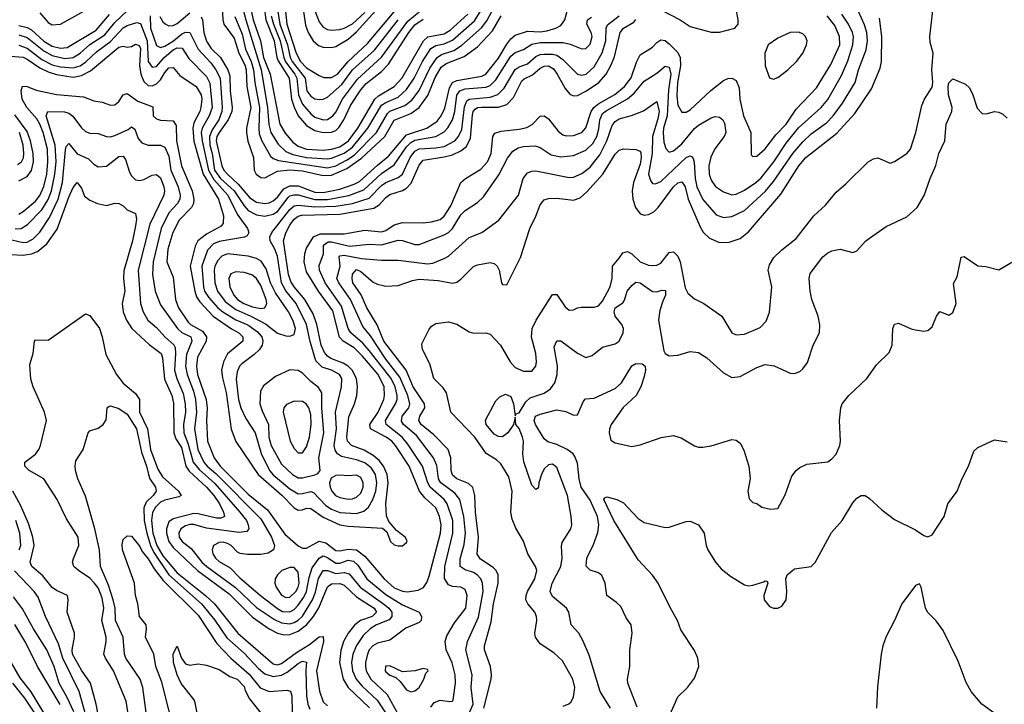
# Model space of a CAD drawing. Header units: inches. Extents: x 884549 to 1028252, y 526810 to 653624.
# Tile 917 of 1056: x 994494 to 999217, y 624789 to 628071. Entities that reach past the tile are written whole.
import ezdxf

# ---------------------------------------------------------------- set-up
doc = ezdxf.new("R2010")
doc.units = ezdxf.units.IN
doc.header["$MEASUREMENT"] = 0
doc.layers.add('A9692', color=7, linetype='Continuous')

msp = doc.modelspace()

# ---------------------------------------------------------------- linework, layer by layer
at = {"layer": 'A9692', "color": 5}
for points, elevation in [([(995363.7, 628083.7), (995370.6, 628070), (995376.7, 628010), (995390, 627967), (995412.9, 627932.9), (995457.4, 627890), (995492.1, 627830), (995502.3, 627802.3), (995503.1, 627730), (995513.5, 627650), (995510.9, 627630), (995493.1, 627590), (995450, 627529.5), (995439.8, 627510), (995436.1, 627490), (995463.6, 627370), (995473.6, 627350), (995490.9, 627330), (995542.6, 627282.6), (995597.4, 627217.4), (995630, 627196.7), (995670, 627190.3), (995690, 627193), (995710, 627202.2), (995730, 627220.5), (995760.2, 627259.8), (995790, 627274.6), (995830, 627274), (995910, 627243.4), (995950, 627242), (996030, 627258.4), (996098.5, 627281.5), (996124.4, 627295.6), (996210, 627374), (996263.6, 627416.4), (996350, 627519.2), (996446.1, 627550), (996495.6, 627584.4), (996515.3, 627610), (996533.5, 627646.5), (996556.2, 627743.8), (996570.5, 627769.5), (996590, 627779.7), (996710, 627799.8), (996730, 627810.1), (996790, 627885.8), (996830, 627953.4), (996850, 627979.7), (996870, 627996.8), (996930, 628015.6), (996990, 628012.8), (997022.3, 628017.7), (997065, 628030), (997090, 628043.6), (997108.2, 628070), (997130, 628147.6)], 2480), ([(995564.1, 628124.1), (995577.9, 628070), (995651.7, 627830), (995682.3, 627650), (995688.6, 627568.6), (995698.7, 627530), (995733.6, 627473.6), (995770, 627439), (995803.8, 627423.8), (995870, 627409.7), (995970, 627404.1), (995990, 627407.5), (996050, 627430.6), (996090, 627459.1), (996163.5, 627550), (996230, 627660.2), (996250, 627674.2), (996310, 627700.1), (996350, 627735.3), (996385.7, 627790), (996425.8, 627870), (996466.8, 627933.2), (996490, 627946.8), (996530, 627954.5), (996570, 627972.9), (996675.2, 628064.8), (996730, 628152.3)], 2560), ([(995855.9, 628110), (995865.2, 628045.2), (995877.1, 628010), (995901.4, 627970), (995927.1, 627947.1), (995950, 627938.3), (995990, 627936.7), (996010, 627942.5), (996070, 627977.8), (996110, 628011.9), (996232.4, 628147.6)], 2720), ([(997100.5, 624779.5), (997128.3, 624791.7), (997138.6, 624801.4), (997150, 624824.9), (997156.1, 624870), (997147.9, 624910), (997098, 624998), (997055.8, 625035.9), (996990, 625078.4), (996967.8, 625110), (996965.5, 625130), (996974.8, 625190), (996973.3, 625210), (996964.6, 625230), (996930.7, 625270), (996921.6, 625290), (996922.5, 625310), (996929.9, 625330), (996965.3, 625390), (996975, 625430), (996968.4, 625450), (996931.1, 625510), (996910.5, 625570.5), (996873.3, 625633.3), (996855.8, 625675.8), (996850.4, 625710), (996855.6, 625810), (996839.8, 625879.8), (996802.4, 625942.4), (996781.6, 625961.6), (996731, 625991), (996676.4, 626070), (996561.7, 626190), (996541.9, 626281.9), (996525.6, 626305.6), (996481.1, 626350), (996461, 626421), (996425.6, 626490), (996423.5, 626516.5), (996456.6, 626583.4), (996470, 626601.8), (996490, 626614.6), (996550, 626622.4), (996590, 626611.4), (996650, 626574.4), (996671.6, 626568.4), (996730, 626570.2), (996750, 626562.5), (996799.4, 626510), (996847, 626430), (996870, 626403.8), (996910, 626386), (996950, 626386), (996969.8, 626410), (996973, 626430), (996969.3, 626470), (996948.3, 626548.3), (996952.5, 626590), (996970.5, 626630), (997050, 626753.8), (997070, 626752.9), (997110, 626693.8), (997130, 626678.5), (997150, 626679.6), (997169.8, 626690.2), (997187.2, 626692.8), (997250, 626692.3), (997270, 626699.4), (997290, 626721.4), (997326.3, 626790), (997335.6, 626830), (997336.8, 626890), (997370, 626927.2), (997386.4, 626953.6), (997410, 626958.8), (997430, 626948.9), (997470, 626909.6), (997510, 626893.9), (997530, 626891.9), (997550, 626894), (997570, 626903.9), (997610, 626954.9), (997630, 626958.2), (997650, 626937.7), (997661.4, 626910), (997686, 626786), (997699.4, 626759.4), (997730, 626732.3), (997775.3, 626710), (997861.5, 626650), (997910, 626570.3), (997930, 626560.2), (997970, 626562.6), (998045.1, 626594.9), (998075.2, 626624.8), (998090.6, 626669.4), (998102.2, 626790), (998084.1, 626870), (998090, 626896), (998111.4, 626930), (998150, 626967.3), (998218.5, 627021.5), (998302.9, 627130), (998358.4, 627181.6), (998410, 627244.4), (998456.5, 627283.5), (998563.5, 627390), (998590, 627404), (998610, 627408.8), (998670, 627383.1), (998690, 627390.3), (998750, 627429.1), (998766.6, 627450), (998792.8, 627530), (998821.4, 627658.6), (998833.6, 627690), (998870, 627747.7), (998874.1, 627770), (998868.6, 627830), (998875.7, 627910), (998861.6, 627961.6), (998859.4, 627990), (998880.9, 628170)], 2280), ([(994490, 627998.6), (994530, 627985.5), (994610, 627921.6), (994650, 627898.5), (994710, 627884.9), (994750, 627889), (994784.1, 627910), (994830, 627952), (994901.9, 627998.1), (994950, 628057.6), (995010, 628112.6)], 2460), ([(994490, 628043.1), (994530, 628033.1), (994550, 628021.7), (994610, 627967.3), (994650, 627943.1), (994690, 627933.7), (994722, 627938), (994860.2, 628019.8), (994924.4, 628095.6)], 2480), ([(994590, 628103.3), (994630, 628056.6), (994650, 628046.2), (994690, 628049.8), (994830, 628128.1)], 2520), ([(995166.7, 628086.7), (995180.3, 628060.3), (995191.1, 628051.1), (995210, 628041.9), (995230, 628042.3), (995250, 628051.9), (995310, 628103)], 2480), ([(995465.6, 628130), (995467.6, 628070), (995473.9, 628050), (995522.3, 627982.3), (995544.4, 627910), (995574.2, 627854.2), (995580.8, 627830), (995583.4, 627750), (995602.4, 627650), (995581.7, 627550), (995581.4, 627530), (995588, 627488), (995615.6, 627410), (995619.1, 627350), (995628, 627330), (995650, 627314.6), (995670, 627312.8), (995730, 627344), (995790, 627351.4), (995850, 627346.6), (995950, 627323.9), (995990, 627325.6), (996063.2, 627356.8), (996133.1, 627406.9), (996244.6, 627510), (996290.5, 627589.5), (996370, 627620.7), (996410.5, 627649.5), (996452.1, 627707.9), (996486.4, 627793.6), (996516.2, 627843.8), (996538.8, 627861.2), (996625.6, 627894.4), (996690, 627940.7), (996762.3, 628017.7), (996804.1, 628090)], 2520), ([(995525.4, 628085.4), (995561.2, 628001.2), (995576.4, 627930), (995604.1, 627870), (995615.5, 627830), (995621.9, 627770), (995644.2, 627650), (995640.2, 627550), (995643.1, 627523.1), (995654.7, 627490), (995696.6, 627416.6), (995710, 627404.7), (995735.3, 627395.3), (995970, 627359.9), (996010, 627370.9), (996062.2, 627397.8), (996097.9, 627422.1), (996204.9, 627530), (996258.3, 627621.7), (996270, 627631.6), (996340.8, 627659.2), (996375.5, 627684.5), (996410, 627731.1), (996461.1, 627838.9), (996496.6, 627890), (996516.8, 627903.2), (996577.1, 627922.9), (996613.3, 627946.7), (996708.4, 628031.6), (996734.6, 628065.4), (996758.2, 628110)], 2540), ([(995601.1, 628130), (995614, 628070), (995649.1, 627970), (995664, 627890), (995695.2, 627810), (995741.4, 627570), (995766.6, 627526.6), (995803.9, 627483.9), (995830, 627464.1), (995870, 627449.8), (995950, 627445.8), (995990, 627449.4), (996030, 627460.7), (996070.7, 627489.3), (996115.4, 627550), (996197, 627690), (996214.2, 627705.8), (996289.4, 627750.6), (996327.8, 627792.2), (996431.6, 627970), (996452, 627988), (996530, 628002.4), (996559.5, 628020.5), (996643.3, 628096.7)], 2580), ([(995666.7, 628130), (995674.3, 628070), (995715.2, 627970), (995728, 627890), (995734.2, 627874.2), (995786, 627790), (995798.3, 627690), (995810, 627651.3), (995830.2, 627610.2), (995870, 627562.9), (995910, 627539.5), (995950, 627529.8), (995990, 627530.9), (996010, 627539.8), (996025.3, 627554.7), (996048.9, 627590), (996079.9, 627660.1), (996130, 627734.9), (996155.3, 627764.7), (996230, 627822.4), (996263.2, 627856.8), (996360.7, 628010), (996390, 628045.6), (996430, 628073.5)], 2620), ([(995700.3, 628090), (995710.6, 628050), (995742.8, 627970), (995760.6, 627890), (995769.2, 627869.2), (995813.9, 627810), (995822.5, 627790), (995830.5, 627710.5), (995850, 627665.2), (995890, 627619), (995910, 627604.1), (995950, 627590.9), (995970, 627592), (995996.4, 627610), (996010, 627627.2), (996042.6, 627690), (996114.1, 627785.9), (996230, 627890.4), (996356.2, 628063.8), (996410, 628108)], 2640), ([(995732.1, 628110), (995741.7, 628050), (995777.8, 627950), (995791.5, 627890), (995801.4, 627870), (995862.6, 627790), (995871.1, 627730), (995890, 627703.9), (995910, 627691.3), (995930, 627687.7), (995950, 627689.5), (995970, 627699.2), (996039.5, 627760.5), (996089.9, 627830), (996195.3, 627924.7), (996309.3, 628070.7)], 2660), ([(995768.4, 628110), (995775, 628050), (995820.5, 627910), (995840.9, 627870), (995870, 627840.7), (995930, 627802.8), (995953.5, 627793.5), (995990, 627793.2), (996018.5, 627810), (996069.4, 627870), (996162.9, 627957.1), (996290, 628107.6)], 2680), ([(995911.1, 628110), (995930, 628060.1), (995950, 628035), (995970, 628023.1), (995990, 628019.9), (996030, 628023.9), (996050, 628029.7), (996090, 628051.4), (996150, 628105.8)], 2740), ([(996465.3, 624774.7), (996482.8, 624797.2), (996510, 624808.8), (996557.5, 624802.4), (996570, 624803.8), (996572.8, 624810), (996583.6, 624890), (996582.9, 624930), (996568.2, 624988.2), (996539, 625050), (996534.9, 625090), (996542.6, 625117.4), (996579.8, 625180.2), (996633.5, 625250), (996640.2, 625310), (996630, 625339.3), (996610, 625349.8), (996570, 625353.9), (996550, 625362), (996532.3, 625392.3), (996533.5, 625450), (996571.4, 625610), (996571.1, 625670), (996545, 625750), (996529.6, 625770), (996463.1, 625830), (996451, 625851), (996426.5, 625930), (996356.2, 626036.2), (996328.5, 626070), (996251.3, 626130), (996248, 626150), (996296.9, 626230), (996304.2, 626250), (996304.9, 626270), (996295.5, 626310), (996275.1, 626350), (996170, 626484.5), (996139.5, 626519.5), (996081.8, 626570), (996069.8, 626589.8), (996037.9, 626697.8), (995959.8, 626810), (995932.7, 626870), (995930, 626893), (995951.3, 626948.7), (995951, 626990), (995973.9, 627006.1), (995990, 627006.1), (996075.4, 626984.6), (996170, 626994.3), (996230, 626992), (996310, 627013.5), (996330, 627011.9), (996390, 626993.7), (996410, 626993.8), (996530, 627039.2), (996550, 627051.1), (996569.7, 627070.3), (996610, 627134.6), (996630, 627155.9), (996690, 627194), (996718.7, 627221.3), (996792.6, 627327.4), (996833.3, 627406.7), (996859.4, 627440.6), (996884.3, 627455.7), (996910, 627463.1), (996966.7, 627466.7), (996990, 627457.4), (997042.9, 627422.9), (997090, 627413.9), (997150, 627419.8), (997210, 627444.6), (997243.1, 627476.9), (997261.9, 627510), (997272.2, 627547.8), (997276.4, 627590), (997290, 627620.3), (997306.3, 627633.7), (997409, 627691), (997441.3, 627718.7), (997490, 627776.1), (997550, 627814.4), (997590, 627847.6), (997610, 627842.9), (997616.6, 627810), (997605.7, 627734.3), (997599.4, 627610), (997582.1, 627550), (997580.6, 627530), (997584.4, 627484.4), (997592.5, 627452.5), (997610, 627436.3), (997630, 627442.2), (997670, 627476.3), (997730, 627548.4), (997750, 627565.4), (997810, 627600.9), (997830, 627606), (997850, 627603.9), (997866.5, 627590), (997874.5, 627574.5), (997880.4, 627530), (997873.3, 627510), (997827.7, 627452.3), (997808.7, 627411.3), (997799.5, 627370), (997801, 627330), (997810, 627301.3), (997831.6, 627271.6), (997870, 627245.3), (997910, 627231.2), (997930, 627233.6), (997970, 627252.8), (998024.7, 627290), (998050, 627312.8), (998110.5, 627389.5), (998170, 627479.1), (998230, 627553), (998337.8, 627650), (998370, 627688.9), (998436.2, 627803.8), (998466.6, 627873.4), (998490.3, 627950), (998492.9, 627990), (998488.9, 628010), (998469.9, 628050), (998437.7, 628097.7)], 2360), ([(996651.2, 624750), (996668.7, 624790), (996659.3, 624870), (996663.7, 624930), (996634.1, 625050), (996642.5, 625090), (996693.9, 625206.1), (996716.3, 625330), (996714.1, 625370), (996705.5, 625390), (996687.9, 625410), (996670, 625420.7), (996630, 625433.8), (996607.1, 625450), (996606, 625486), (996625.2, 625554.8), (996631.5, 625610), (996624.2, 625690), (996604.7, 625770), (996581.7, 625801.7), (996514.2, 625850), (996503, 625870), (996494, 625934), (996479.3, 625970), (996396.8, 626076.8), (996334.2, 626130), (996325.8, 626145.8), (996328.7, 626170), (996360.5, 626210), (996365.9, 626230), (996355.7, 626270), (996316.9, 626356.9), (996250, 626443.4), (996175.9, 626555.9), (996139.4, 626599.4), (996081.2, 626730), (996024.5, 626810), (996015.6, 626830), (996031.5, 626888.5), (996026.4, 626933.6), (996030, 626939), (996050, 626942.4), (996133.9, 626926.1), (996230, 626917.7), (996310, 626917.9), (996450, 626900.1), (996476, 626904), (996532.8, 626927.2), (996550, 626937.5), (996650, 627025.9), (996710, 627050.2), (996792.9, 627110), (996887, 627230), (996909.2, 627310), (996930, 627336.1), (996950, 627344.5), (996970, 627345.7), (997130, 627314.7), (997150, 627315.9), (997190, 627333.9), (997230, 627364.2), (997276.3, 627423.7), (997309.9, 627489.9), (997336.5, 627563.5), (997350, 627582.8), (997370, 627596), (997428.6, 627611.4), (997485.6, 627634.4), (997550, 627678.5), (997561.4, 627630), (997555.5, 627595.5), (997528.9, 627510), (997527.5, 627430), (997509.7, 627330), (997519.5, 627299.5), (997530, 627285.6), (997543.7, 627283.7), (997570, 627294.7), (997690, 627410.5), (997710, 627418.2), (997715.7, 627415.7), (997724.6, 627404.6), (997728.4, 627388.4), (997733.6, 627310), (997741.5, 627270), (997770, 627208.9), (997835, 627135), (997870, 627122), (997910, 627127.3), (997970, 627156.6), (998071.9, 627248.1), (998110, 627294.9), (998203, 627430), (998250, 627485.3), (998290, 627523), (998363.1, 627576.9), (998396.4, 627610), (998440.8, 627670), (998501.2, 627770), (998517.9, 627830), (998554.2, 627925.8), (998560.6, 627970), (998557.4, 628010), (998546.6, 628046.6), (998517.5, 628110)], 2340), ([(997570, 628117.9), (997661.5, 628070), (997710, 628037.7), (997810, 628011.4), (997850, 628010.7), (997924.4, 628030), (997939.9, 628050), (997940.8, 628070), (997929.6, 628130)], 2420), ([(994450, 627896.6), (994510, 627890.3), (994530, 627881.6), (994590, 627839.7), (994630, 627821), (994670, 627808.2), (994750, 627795.3), (994790, 627803.7), (994833.9, 627826.1), (994970, 627939.7), (994990, 627943.1), (995010, 627938.9), (995030, 627942.6), (995050, 627953), (995067.5, 627947.5), (995073, 627933), (995068.8, 627851.2), (995075.6, 627810), (995090, 627774.5), (995110, 627755.7), (995130, 627754.1), (995150, 627762.5), (995170, 627781.7), (995190, 627817.1), (995210, 627839.8), (995230, 627841.9), (995262.6, 627802.6), (995340.4, 627750), (995364.3, 627710), (995367.6, 627690), (995363.5, 627650), (995357.8, 627630), (995330, 627576), (995324.2, 627550), (995328.7, 627488.7), (995373.9, 627330), (995446.9, 627210), (995472.3, 627130), (995470, 627094.7), (995459.6, 627080.4), (995390, 627043), (995348.6, 627010), (995335.4, 626984.6), (995310.9, 626890), (995333.2, 626770), (995342.5, 626742.6), (995357.8, 626717.8), (995421.3, 626650), (995510, 626588.7), (995545, 626570), (995564.7, 626550), (995563.9, 626530), (995490, 626469.3), (995471.1, 626430), (995462.3, 626390), (995466.4, 626353.6), (995484.1, 626284.1), (995508.5, 626108.5), (995530, 626049.2), (995638.4, 625890), (995752.1, 625792.1), (995810, 625731.3), (995830, 625719.4), (995850, 625720.5), (995870, 625728.9), (995890, 625728.2), (995950, 625685.8), (996030, 625650), (996070, 625642.6), (996233.4, 625633.4), (996255.6, 625615.6), (996272, 625570), (996290, 625553.4), (996310, 625548.2), (996330, 625549.1), (996350, 625563.8), (996352.5, 625572.5), (996342.9, 625590), (996301.8, 625621.8), (996265.2, 625665.2), (996253.2, 625693.2), (996250.7, 625750), (996260.9, 625850), (996256.5, 625890), (996239.6, 625930), (996218.1, 625958.1), (996190, 625982.4), (996146.4, 626006.4), (996085.4, 626030), (996065.8, 626050), (996063.2, 626070), (996072.6, 626167.4), (996100.1, 626230), (996111.5, 626270), (996114.4, 626310), (996109.9, 626350), (996088.3, 626390), (996069.8, 626409.8), (996045, 626425), (995986.9, 626446.9), (995970, 626457.9), (995955.5, 626475.5), (995940.1, 626510), (995919.8, 626610), (995901, 626661), (995862.1, 626730), (995809.8, 626789.8), (995795, 626815), (995783.8, 626850), (995759.6, 627010), (995770.4, 627049.6), (995790, 627085.8), (995810, 627114.4), (995830, 627129.4), (995846.8, 627133.2), (996030, 627138.3), (996192.1, 627167.9), (996217.5, 627182.5), (996250, 627218.1), (996270, 627233), (996330, 627251.4), (996350, 627262.5), (996372.2, 627287.8), (996410, 627373.6), (996430, 627396.9), (996530, 627412.8), (996570, 627423.7), (996610, 627441.8), (996636.5, 627463.5), (996656.4, 627503.6), (996665.6, 627614.4), (996669.4, 627630.6), (996678.5, 627641.5), (996690, 627649.4), (996708.3, 627651.7), (996790, 627652.1), (996830, 627664.9), (996861.9, 627698.1), (996902.6, 627777.4), (996913, 627787), (996953, 627807), (996990, 627838.3), (997010, 627848.5), (997030, 627849.3), (997054.5, 627834.5), (997072.7, 627810), (997110, 627740.5), (997133.4, 627713.4), (997150, 627705.8), (997170, 627708.1), (997213.3, 627730), (997271.6, 627770), (997306.4, 627810), (997330, 627850.8), (997347.1, 627892.9), (997373.5, 628010), (997390.5, 628029.5), (997440.5, 628059.5), (997449, 628071)], 2420), ([(994490, 627949), (994530, 627934), (994600.5, 627880.5), (994650, 627854.8), (994690, 627844.9), (994750, 627839.2), (994784.6, 627850), (994811.5, 627868.5), (994863.1, 627916.9), (994930, 627966.8), (994990, 628031.1), (995010, 628043.5), (995056.5, 628056.5), (995072.6, 628052.7), (995106.1, 627970), (995109.6, 627870), (995130, 627843.8), (995150, 627846.2), (995186.2, 627890), (995230, 627925.7), (995250, 627935.5), (995273.8, 627933.8), (995304.6, 627884.6), (995390, 627799), (995406.1, 627766.1), (995416.8, 627650), (995403.3, 627610), (995368.6, 627551.4), (995364.9, 627530), (995368.8, 627490), (995399.9, 627350), (995424.7, 627304.7), (995491.5, 627230), (995537.8, 627137.8), (995586.8, 627070), (995593.6, 627050), (995585.5, 627034.5), (995572.5, 627027.5), (995450, 627007), (995423.9, 626996.1), (995394.5, 626965.5), (995367.5, 626890), (995376.1, 626790), (995380.7, 626770), (995400.3, 626740.3), (995443.8, 626690), (995467.9, 626670), (995530, 626632.2), (995587.6, 626607.6), (995634.4, 626574.4), (995654.7, 626550), (995660.3, 626530), (995656.8, 626510), (995643.9, 626490), (995616.5, 626463.5), (995559, 626421), (995549, 626410), (995537.4, 626382.6), (995532, 626348), (995543.6, 626250), (995554.5, 626210), (995578.7, 626158.7), (995622.7, 626090), (995651.7, 625991.7), (995691.7, 625910), (995709.2, 625889.2), (995790, 625821.3), (995830, 625798.6), (995850, 625799), (995890, 625808.9), (995903.6, 625803.6), (995962.7, 625742.7), (995990, 625724.1), (996030, 625708.4), (996110, 625703.2), (996144.6, 625715.4), (996166.3, 625733.7), (996188.6, 625771.4), (996201.7, 625810), (996207, 625850), (996201, 625890), (996181.4, 625921.4), (996150, 625945.8), (996110, 625961.3), (996037.6, 625977.6), (996018.4, 625990), (996007.2, 626007.2), (996002.5, 626030), (996013.4, 626110), (996008.2, 626190), (996037.6, 626310), (996039.1, 626350), (996028.6, 626370), (995990, 626389.9), (995944.9, 626404.9), (995915, 626435), (995887.4, 626527.4), (995870.1, 626610.1), (995819.8, 626710), (995770.6, 626770.6), (995749.4, 626810), (995730, 626937.2), (995717.6, 626970), (995694.9, 627010), (995693.1, 627030), (995703.2, 627050), (995790, 627161.1), (995810, 627177.9), (995830, 627181.9), (995910, 627173.5), (996010, 627176.3), (996090.5, 627189.5), (996170, 627214.8), (996230, 627276.2), (996250.1, 627290.1), (996310, 627313.5), (996329.5, 627330), (996366.6, 627410), (996390, 627440.9), (996410, 627451), (996490, 627455.9), (996530, 627463.4), (996581.6, 627490), (996599.5, 627510), (996615, 627545), (996627.5, 627652.5), (996638.7, 627681.3), (996650, 627690.3), (996750, 627699.2), (996787.5, 627712.4), (996817.8, 627742.2), (996870, 627831.8), (996890, 627845.4), (996930, 627859), (996970, 627895), (996990, 627903.9), (997010, 627906.1), (997050, 627905.5), (997070, 627900.1), (997099.9, 627879.9), (997170, 627810.1), (997190, 627804.3), (997210.6, 627810), (997250, 627845.3), (997287.4, 627912.6), (997306.1, 627970), (997307, 628030), (997314.2, 628045.8), (997369.4, 628090)], 2440), ([(994490, 627138.4), (994510, 627150.5), (994570, 627201), (994590, 627228.3), (994609.2, 627270.8), (994623.7, 627330), (994629.6, 627390), (994627, 627450), (994607.1, 627530), (994590.1, 627570.1), (994575.8, 627595.8), (994528.5, 627650), (994505.4, 627690), (994500.3, 627730), (994507.9, 627752.1), (994530, 627750.1), (994573.2, 627733.2), (994670, 627711.6), (994800.2, 627700.2), (994850, 627681.2), (994890, 627674.6), (994930, 627660.9), (994950, 627662.3), (994970, 627678.9), (994990, 627710.1), (995010, 627717.7), (995060.8, 627680.8), (995133.1, 627653.1), (995134, 627610), (995150, 627596), (995170, 627588.4), (995230, 627585.6), (995243.8, 627563.8), (995246.5, 627490), (995269.5, 627370), (995321.2, 627250), (995328.9, 627210), (995327.5, 627190), (995318.6, 627170), (995259.3, 627110), (995229.1, 627050.9), (995204.8, 626970), (995200.1, 626910), (995230, 626836.5), (995240.6, 626730), (995256, 626690), (995301.5, 626621.5), (995313.8, 626610), (995370, 626577.6), (995390.1, 626550), (995388.1, 626530), (995346.9, 626453.1), (995341.6, 626410), (995347.4, 626370), (995388.5, 626250), (995393, 626210), (995390.6, 626149.4), (995394.9, 626050), (995426, 625970), (995456.3, 625930), (995590, 625797), (995681.8, 625721.8), (995764.9, 625604.9), (995830, 625547.9), (995850, 625538.2), (995870, 625538.1), (995930, 625571.7), (995962.2, 625562.2), (996010, 625526), (996030, 625524.4), (996070, 625533.3), (996110, 625528.8), (996150, 625499.7), (996241.4, 625390), (996290, 625347.3), (996330, 625330.5), (996352.5, 625327.5), (996404.5, 625335.5), (996430.7, 625349.3), (996446.7, 625373.3), (996457.3, 625402.7), (996513.1, 625610), (996515.8, 625650), (996507.1, 625690), (996489.2, 625730), (996438, 625778), (996411.1, 625811.1), (996362.2, 625930), (996296.1, 626030), (996278.5, 626050), (996251.7, 626070), (996176.3, 626110), (996173.6, 626130), (996212.7, 626190), (996240.3, 626250), (996244.1, 626270), (996241.5, 626310), (996212.8, 626370), (996138.4, 626458.4), (996097.5, 626497.5), (996045.4, 626530), (996028.4, 626548.4), (995995.2, 626675.2), (995927.5, 626770), (995870, 626862.7), (995858.8, 626910), (995861.4, 626950), (995870, 626975.5), (995902.5, 627030), (995935.2, 627044.8), (996050, 627044.2), (996150, 627061.9), (996230, 627053.6), (996250, 627060.5), (996290, 627086.6), (996330, 627099.3), (996430, 627096.7), (996470, 627101), (996510, 627113.4), (996530.4, 627129.6), (996562.2, 627177.8), (996610.7, 627290), (996632.8, 627310), (996706.4, 627353.6), (996738.6, 627390), (996754.8, 627430), (996763.5, 627510), (996773.6, 627526.4), (996802.9, 627537.1), (996890, 627545.2), (996926.8, 627553.2), (996951.8, 627568.2), (996990, 627607.8), (997010, 627610.2), (997030, 627595.3), (997076.7, 627536.7), (997099.4, 627519.4), (997114.5, 627514.5), (997150, 627515), (997190, 627529.6), (997210, 627551.8), (997235.1, 627630), (997248.5, 627650), (997271.6, 627668.4), (997348.3, 627711.7), (997395.7, 627750), (997427.3, 627792.7), (997452.9, 627867.1), (997470, 627901.8), (997530, 627939.1), (997550, 627961.2), (997570, 627973.6), (997590, 627970.8), (997610, 627955.2), (997650, 627913.3), (997662.5, 627890), (997664.1, 627850), (997649.8, 627769.8), (997645.7, 627705.7), (997650, 627660.4), (997670, 627628.1), (997690, 627627.2), (997710, 627639.2), (997808.7, 627731.3), (997870, 627779.5), (997890, 627788.6), (997910, 627790.2), (997930, 627778.6), (997944.4, 627744.4), (997948.9, 627690), (997965.5, 627610), (998000.4, 627530), (998003.1, 627423.1), (998010, 627414.8), (998030, 627417), (998070, 627452.1), (998120.5, 627519.5), (998170.3, 627570), (998217.8, 627642.2), (998315.8, 627744.2), (998383.9, 627856.1), (998427.1, 627950), (998426.6, 627990), (998403.1, 628043.1), (998367.5, 628090)], 2380), ([(995120, 628090), (995120.8, 628030), (995150, 627946.3), (995170, 627937.7), (995190, 627944.5), (995231.3, 627970), (995270, 628001.7), (995290, 628010.6), (995309.5, 628009.5), (995349.2, 627929.2), (995410, 627864.4), (995435.4, 627830), (995455.3, 627790), (995465.8, 627650), (995463.7, 627630), (995449.2, 627590), (995417.5, 627542.5), (995404, 627510), (995405.7, 627470), (995416.6, 627430), (995428.9, 627350), (995456.4, 627310), (995523.3, 627250), (995570, 627178.8), (995590, 627156.2), (995630, 627135), (995670, 627129), (995710, 627138), (995730, 627150.7), (995782, 627218), (995790, 627225.6), (995808.3, 627231.7), (995830, 627230.5), (995908.8, 627208.8), (995970, 627208.8), (996072.2, 627227.8), (996145, 627255), (996230, 627334), (996290, 627374.3), (996350, 627460.9), (996370, 627482.7), (996390, 627492.7), (996489.8, 627510), (996530, 627533.1), (996547.9, 627552.1), (996570, 627590.2), (996581.1, 627630), (996591.4, 627708.6), (996605.2, 627730), (996630, 627738.6), (996730, 627746.6), (996750, 627754.7), (996777.2, 627782.8), (996850, 627895.6), (996870, 627912.9), (996910, 627928.4), (996950, 627953), (996990, 627960.6), (997101.1, 627961.1), (997134, 627954), (997190, 627931.2), (997210, 627933.2), (997230, 627953), (997240.1, 627990), (997235.6, 628010), (997214.2, 628050), (997217, 628070), (997237.2, 628082.8)], 2460), ([(996720.2, 624770), (996755.4, 624910), (996757.5, 624930), (996752.4, 624970), (996723.2, 625050), (996722.8, 625070), (996756, 625184), (996766.4, 625270), (996789.5, 625370), (996789, 625410), (996779.1, 625430), (996765.2, 625445.2), (996703.9, 625483.9), (996688.5, 625508.5), (996694.6, 625590), (996681, 625710), (996677.1, 625790), (996667.5, 625827.5), (996647.3, 625847.3), (996590, 625869.6), (996570, 625887.5), (996563.9, 625910), (996561.8, 625970), (996549, 626010), (996480.1, 626080.1), (996419.5, 626130), (996408.4, 626150), (996413.3, 626170), (996437.2, 626210), (996435.3, 626230), (996380.7, 626310), (996347.5, 626390), (996241.1, 626530), (996208.7, 626608.7), (996159.1, 626690), (996131.6, 626751.6), (996092.6, 626810), (996088.3, 626830), (996090, 626851.4), (996110, 626872.5), (996130, 626863.6), (996190, 626812.7), (996210, 626803.1), (996250, 626794.1), (996310, 626797.3), (996378.7, 626821.3), (996410, 626827), (996500.7, 626820.7), (996570, 626807.4), (996590, 626812.7), (996610, 626827.5), (996670, 626888.2), (996690, 626896.3), (996750, 626906.5), (996770, 626901.7), (996783.7, 626890), (996793.6, 626870), (996805, 626810), (996810, 626802), (996830, 626799.5), (996895.4, 626930), (996940.8, 627070), (996970.4, 627129.6), (996990, 627182.6), (997001.7, 627198.3), (997010, 627206.9), (997030, 627214.3), (997070, 627215.5), (997150, 627205.8), (997182.6, 627217.4), (997214.2, 627245.8), (997290.5, 627329.5), (997350, 627426.7), (997370, 627445.6), (997390, 627451.1), (997450, 627448.2), (997470, 627440.3), (997472.6, 627432.6), (997474.7, 627410), (997470, 627377.7), (997438.4, 627290), (997431.9, 627250), (997435.4, 627210), (997447.7, 627170), (997470, 627139.5), (997490, 627133.1), (997510, 627136.6), (997535.4, 627150), (997556.4, 627170), (997630, 627269.7), (997650, 627288.8), (997670, 627293.9), (997685.3, 627270), (997701, 627210), (997757.4, 627077.4), (997772.8, 627052.8), (997803.1, 627023.1), (997850, 627002.1), (997896.5, 627003.5), (997950, 627022.6), (997990, 627054), (998145.3, 627234.7), (998231.6, 627370), (998264.5, 627410), (998414, 627526), (998499, 627621), (998580.1, 627739.9), (998621.6, 627838.4), (998627.3, 627870), (998629.6, 627990), (998618.7, 628078.7)], 2320), ([(997328.5, 624770), (997278.9, 624850), (997225, 625025), (997195.5, 625095.5), (997175.5, 625130), (997139.3, 625170), (997127.5, 625230), (997117.1, 625250), (997050, 625305), (997038.3, 625330), (997047.9, 625370), (997089.9, 625450), (997096, 625490), (997092.5, 625547.5), (997095.9, 625564.1), (997137.2, 625630), (997141.7, 625650), (997139.7, 625690), (997121.5, 625790), (997070, 625924.2), (997050, 625939.3), (997030, 625936.2), (997010, 625917.7), (996997.1, 625890), (996983.8, 625850), (996982.8, 625830), (996977.1, 625822.9), (996970, 625819.3), (996950, 625839.3), (996911.6, 625951.6), (996907.6, 625990), (996909.9, 626049.9), (996905.9, 626070), (996890, 626110.8), (996873.5, 626130), (996870, 626166), (996863.1, 626130), (996835.9, 626090), (996810, 626071.6), (996790, 626072.5), (996770, 626084.5), (996731, 626130), (996728.3, 626151.7), (996777, 626243), (996796.6, 626263.4), (996824.7, 626275.3), (996850, 626263.7), (996863.2, 626230), (996870, 626171), (996876.3, 626183.7), (996890, 626186.2), (996921.4, 626238.6), (996942.7, 626257.3), (997010, 626280.9), (997039.5, 626300.5), (997060.5, 626330), (997071.9, 626370), (997073.2, 626410), (997056.9, 626503.1), (997070, 626531.4), (997090, 626531), (997170, 626471.6), (997210, 626452.2), (997239.7, 626460.3), (997290, 626501.1), (997350, 626516.5), (997369.8, 626530.2), (997388.2, 626570), (997390.4, 626590), (997382.9, 626610), (997349.9, 626650), (997345.6, 626670), (997349.6, 626690), (997386.4, 626713.6), (997394.5, 626725.5), (997408.2, 626770), (997430, 626797.3), (997450, 626813.2), (997470, 626808.8), (997530, 626768.4), (997550, 626766), (997573.8, 626773.9), (997592.4, 626772.4), (997591.9, 626750), (997578.1, 626721.9), (997563.9, 626676.1), (997558.8, 626630), (997584.1, 626484.1), (997590, 626470.4), (997610, 626459.3), (997650, 626462.4), (997710, 626480.4), (997750, 626475.8), (997790, 626450.3), (997870, 626378), (997910, 626355.5), (997950, 626360.7), (998030, 626403.9), (998070, 626418), (998112.1, 626412), (998190, 626376.4), (998210, 626374.9), (998235.6, 626384.4), (998250, 626396.3), (998272.1, 626427.9), (998299.7, 626510), (998330.8, 626570), (998331.7, 626608.3), (998324.5, 626650), (998293.5, 626730), (998285.1, 626770), (998280.5, 626830), (998286, 626854), (998346.7, 626933.3), (998370, 626953.4), (998390, 626963.1), (998430, 626970.4), (998490, 626954.8), (998510, 626962.8), (998551.3, 627008.7), (998570, 627023), (998650, 627079.3), (998750, 627126), (998798.9, 627170), (998831.7, 627228.3), (998860.5, 627310), (998888.2, 627371.8), (998902.3, 627430), (998930.8, 627490), (998937.1, 627570), (998964.9, 627630), (998966.1, 627650), (998948.9, 627711.1), (998947.5, 627750), (998950, 627767.3), (998970, 627787.7), (999030, 627761.6), (999050, 627743.8), (999066.3, 627710), (999087.3, 627647.3), (999110, 627620.5), (999130, 627619.1), (999170, 627630.6), (999190, 627627.3), (999210, 627617.3), (999230, 627598.8)], 2260), ([(994471.5, 627068.5), (994500.4, 627070), (994531.2, 627088.8), (994600, 627160), (994630, 627208.1), (994646.1, 627250), (994662.5, 627330), (994669.1, 627390), (994664.3, 627470), (994620.8, 627610), (994629.4, 627630.6), (994709.2, 627629.2), (994730, 627622.7), (994748.3, 627608.3), (994790, 627551.8), (994810, 627534.2), (994830, 627527.2), (994870, 627524.8), (994910, 627510.2), (994930, 627509.4), (994950, 627515.5), (995015, 627545), (995030, 627556.5), (995046.7, 627546.7), (995061.5, 627501.5), (995079.7, 627479.7), (995110, 627468.8), (995170, 627468.6), (995190, 627459), (995210, 627417), (995218.1, 627350), (995254.3, 627270), (995263.8, 627230), (995262.6, 627210), (995251.4, 627190), (995210, 627144.3), (995172.2, 627070), (995134.2, 626910), (995131.3, 626850), (995144.2, 626770), (995170, 626703.5), (995250.3, 626590.3), (995271.9, 626571.9), (995314.6, 626550), (995318.4, 626538.4), (995320.3, 626530), (995294.4, 626465.6), (995288.7, 626410), (995296.9, 626370), (995328.3, 626290), (995337.9, 626250), (995341.4, 626190), (995332.5, 626110), (995347.8, 626010), (995377.4, 625950), (995393.8, 625930), (995434.9, 625894.9), (995650, 625677.6), (995701, 625590), (995715.4, 625550), (995710.9, 625530), (995686, 625514), (995650, 625506.8), (995587.1, 625507.1), (995551.8, 625511.8), (995538.3, 625518.3), (995508.9, 625550), (995490, 625559.7), (995470, 625565.4), (995450, 625564.3), (995423.9, 625550), (995416.8, 625530), (995421, 625510), (995432.5, 625490), (995450, 625473.5), (995503.2, 625443.2), (995550, 625395.5), (995649.6, 625310), (995730, 625248.1), (995754.6, 625234.6), (995790, 625231.7), (995810, 625242.7), (995830, 625263.4), (995857.1, 625302.9), (995869.7, 625330), (995882.4, 625397.6), (995897.4, 625442.6), (995930, 625489.3), (995950, 625499.9), (995970, 625492), (996010, 625465.4), (996030, 625466.3), (996070, 625479.1), (996094.4, 625474.4), (996115.6, 625455.6), (996159.1, 625390), (996250, 625315.4), (996330, 625266.5), (996410.5, 625230.5), (996421.8, 625210), (996419.2, 625190), (996410, 625180.8), (996345.6, 625154.4), (996270, 625095.8), (996210, 625082.8), (996187.4, 625070), (996171, 625050), (996162, 625030), (996152.3, 624990), (996152.3, 624970), (996156.6, 624950), (996179, 624910), (996256.1, 624836.1), (996310, 624740.6)], 2360), ([(994490, 627297.6), (994530, 627319.3), (994550, 627347.3), (994559.6, 627390), (994558.7, 627430), (994545.7, 627490), (994530, 627535.5), (994470, 627615.4)], 2420), ([(994483.1, 627376.9), (994502, 627390), (994512.2, 627407.8), (994514.5, 627430), (994510, 627470), (994493.5, 627530)], 2440), ([(994455.6, 627015.6), (994510, 627002.4), (994530, 627004.9), (994559.2, 627020.8), (994590, 627051.5), (994636.9, 627123.1), (994677.7, 627210), (994699.2, 627290), (994713, 627447), (994717.5, 627462.5), (994730, 627476.5), (994770, 627427.8), (994824, 627404), (994850, 627378), (994870, 627365.7), (994910, 627367.8), (994970, 627414.5), (994990, 627416.8), (995000.7, 627400.7), (995020.2, 627340.2), (995030, 627322.6), (995050, 627302.3), (995070, 627299.1), (995090, 627304.1), (995130, 627325.4), (995150, 627329.4), (995170, 627312.2), (995185.5, 627270), (995188.8, 627250), (995186, 627230), (995118.8, 627090), (995062.5, 626870), (995073.2, 626710), (995086.8, 626670), (995107.9, 626630), (995150, 626594.7), (995190.1, 626550), (995232.6, 626512.7), (995239.2, 626499.2), (995242, 626470), (995236.3, 626390), (995247.1, 626350), (995278.6, 626278.6), (995287.9, 626230), (995289, 626190), (995280.2, 626130), (995280.7, 626090), (995300.7, 626040.7), (995326.5, 625950), (995354.3, 625914.3), (995430, 625846.7), (995550.1, 625710), (995581.5, 625670), (995590.5, 625650), (995593.1, 625630), (995582.9, 625617.1), (995546.7, 625613.3), (995390, 625633.9), (995330, 625650.2), (995310, 625650.8), (995290, 625644.8), (995266.1, 625630), (995256.6, 625610), (995258.8, 625590), (995272.6, 625570), (995316.3, 625536.3), (995368.3, 625470), (995390.8, 625450), (995529.2, 625349.2), (995630, 625253.5), (995715.4, 625195.4), (995750, 625178.8), (995790, 625175.3), (995810, 625180.9), (995830, 625192.6), (995850, 625212), (995899.2, 625290), (995912.9, 625327.1), (995927.3, 625392.7), (995950, 625429.7), (995970, 625430.4), (996010, 625416.5), (996050, 625420.1), (996074.3, 625414.3), (996126.5, 625350), (996245.4, 625265.4), (996263.9, 625250), (996278.4, 625230), (996278.8, 625210), (996265.8, 625194.2), (996205.1, 625170), (996174.5, 625150), (996141.8, 625118.2), (996108.8, 625071.2), (996091.7, 625030), (996085.3, 624990), (996090.1, 624950), (996107.7, 624910), (996136.5, 624876.5), (996208.5, 624808.5), (996303.9, 624663.9)], 2340), ([(994390, 626948.2), (994510, 626942.7), (994550, 626948.2), (994579.9, 626960.1), (994623.7, 626996.3), (994673.5, 627066.5), (994730, 627220.2), (994750, 627266.5), (994770, 627290.3), (994790, 627262.4), (994805.5, 627225.5), (994830, 627204.9), (994867.3, 627190), (994910, 627180.2), (994950, 627190.9), (994970, 627190.2), (994990, 627179), (995010, 627159.8), (995050, 627141.1), (995054.9, 627114.9), (995050, 627082.4), (995034.4, 627010), (994992.8, 626867.2), (994991.4, 626830), (994997.8, 626770), (994985.7, 626710), (994990.1, 626670), (995006.6, 626630), (995032.3, 626590), (995114.5, 626514.5), (995172.5, 626470), (995178.9, 626450), (995187.9, 626347.9), (995223.3, 626270), (995232.4, 626232.4), (995233, 626090), (995242.3, 626062.3), (995270, 626020.4), (995290.4, 625930.4), (995306.1, 625906.1), (995390, 625830.6), (995424.7, 625790), (995452.1, 625750), (995472.2, 625710), (995476.6, 625690), (995458.7, 625681.3), (995438.5, 625681.5), (995350, 625702.2), (995330, 625703.1), (995230, 625678.6), (995210, 625663.6), (995197.8, 625630), (995198.5, 625610), (995210, 625569.7), (995230, 625540.3), (995346.2, 625430), (995498.2, 625318.2), (995610, 625207.2), (995690, 625150.4), (995730, 625129.4), (995762.1, 625122.1), (995790, 625124.2), (995830, 625139.1), (995870, 625169.8), (995904, 625210), (995929.1, 625250.9), (995970, 625351.9), (995990, 625366.8), (996030, 625368.4), (996050, 625360.3), (996110, 625304.4), (996194.4, 625250), (996205.4, 625230), (996184.2, 625210), (996128.7, 625190), (996101.4, 625170), (996069.4, 625130), (996047.3, 625090), (996033.6, 625046.5), (996027.9, 624990), (996045.3, 624910), (996070.1, 624870), (996171.8, 624771.8)], 2320), ([(997455, 624775), (997410.9, 624890), (997409.8, 624910), (997421.1, 624970), (997420.8, 625050), (997431.2, 625130), (997427.3, 625170), (997403.1, 625203.1), (997377.3, 625257.3), (997357, 625277), (997309.7, 625310), (997302.7, 625370), (997286.3, 625406.3), (997270, 625419.8), (997230, 625431.3), (997211, 625451), (997214.6, 625490), (997245.5, 625554.5), (997267.2, 625612.8), (997272.2, 625650), (997264.8, 625690), (997230, 625766.8), (997187.8, 625830), (997176.8, 625870), (997170, 625944.2), (997157, 625977), (997148.1, 625990), (997119.5, 626010), (997070, 626035), (997027.7, 626047.7), (997010, 626060.9), (996968.3, 626130), (996961.9, 626150), (996968.1, 626170), (996990, 626179.8), (997070, 626200.6), (997113.3, 626193.3), (997150, 626174.6), (997170, 626177.1), (997198.2, 626241.8), (997207.5, 626252.5), (997250, 626256.2), (997350, 626302.3), (997381, 626330), (997430, 626411.8), (997450, 626422.9), (997480.5, 626420.5), (997494.6, 626410), (997495.1, 626390), (997490, 626359.6), (997473.3, 626310), (997451, 626270), (997388.5, 626211.5), (997331.5, 626130), (997323.1, 626110), (997321, 626090), (997330, 626054.4), (997350, 626042.6), (997430, 626025.3), (997470, 626032.4), (997571.4, 626068.6), (997630, 626078), (997667, 626067), (997730, 626028.2), (997750, 626021.6), (997770, 626021.6), (997810, 626028.4), (997910, 626058), (997930, 626055.5), (997950, 626040.7), (997967.8, 626007.8), (997991.2, 625931.2), (997998.3, 625870), (997987, 625810), (997993.4, 625773.4), (998010, 625756), (998030, 625750.8), (998054.4, 625734.4), (998096, 625724), (998130, 625726.8), (998166.3, 625793.7), (998197, 625883), (998217.6, 625910), (998235.9, 625924.1), (998270, 625939.5), (998370, 625950.6), (998390, 625964.9), (998410, 625987.3), (998428, 626030), (998431.1, 626050), (998426.6, 626150), (998432.6, 626210), (998439.7, 626230), (998471.1, 626270), (998557.6, 626350), (998603.3, 626416.7), (998665.1, 626474.9), (998679.6, 626510), (998682.2, 626590), (998690, 626611.8), (998710, 626615.3), (998770, 626588.4), (998790, 626583.8), (998830, 626578.4), (998850, 626580.4), (998870, 626598), (998891.2, 626648.8), (998908, 626672), (998950, 626654.9), (998970, 626667.7), (998986, 626710), (998973.2, 626806.8), (998990, 626838), (999010, 626932), (999024.7, 626935.3), (999090, 626891), (999127.5, 626887.5), (999190, 626871), (999310, 626942)], 2240), ([(995037.7, 624590), (995004.3, 624804.3), (994944.5, 624950), (994905.1, 625010), (994896.9, 625030), (994908.7, 625090), (994908.4, 625110), (994888.5, 625190), (994898.2, 625250), (994890, 625299), (994870, 625347.3), (994851.8, 625371.8), (994830, 625393.3), (994775.2, 625430), (994754.2, 625450), (994747.6, 625470), (994751.5, 625488.5), (994778.1, 625550), (994773.6, 625590), (994718.3, 625678.3), (994672.9, 625770), (994609, 625869), (994539.1, 625910), (994517.8, 625930), (994518.5, 625950), (994570, 625987.6), (994585.6, 626010), (994594.5, 626030), (994621.9, 626150), (994613.2, 626190), (994558.4, 626310), (994548, 626348), (994542.8, 626417.2), (994558.4, 626470), (994564.5, 626530), (994570, 626535.5), (994630, 626534.9), (994810, 626660.5), (994830, 626652.4), (994876.2, 626590), (994890, 626550.4), (994906.5, 626466.5), (994957.5, 626370), (994990, 626328.2), (995050, 626278.2), (995068.7, 626250), (995069.1, 626190), (995106.7, 626110), (995122, 626010), (995156.1, 625916.1), (995179.3, 625879.3), (995255.6, 625810), (995269.2, 625790), (995256.9, 625783.1), (995190, 625768.2), (995170, 625757.7), (995145.3, 625734.7), (995131, 625709), (995125.5, 625670), (995133.1, 625610), (995152.3, 625550), (995180.9, 625500.9), (995250, 625419.1), (995385.4, 625310), (995427.7, 625270), (995540.7, 625130), (995710, 624983.4), (995730, 624978.8), (995750, 624984.7), (995822.3, 625037.7), (995884.2, 625075.8), (995930, 625113), (995950, 625114.2), (995951.1, 625090), (995918.1, 624950), (995931.6, 624851.6), (995950, 624801.1), (995970, 624781)], 2280), ([(995101.1, 624750), (995085, 624870), (995072.2, 624910), (995002.5, 625010), (994996.4, 625030), (994989.9, 625110), (994953.8, 625190), (994951.2, 625250), (994943, 625290), (994919.7, 625359.7), (994881.2, 625450), (994876, 625530), (994854.2, 625630), (994810, 625786), (994772.4, 625870), (994761.7, 625910), (994759.4, 625930), (994763.8, 625956.2), (994799.1, 626010), (994822.9, 626090), (994830, 626099.1), (994870, 626113), (994895.1, 626130), (994907.9, 626152.1), (994912.7, 626210), (994922.3, 626217.7), (994930, 626219.5), (994970, 626207.1), (995010, 626179.5), (995054.7, 626110), (995077.8, 625997.8), (995102.6, 625930), (995111, 625890), (995118.5, 625870), (995145.8, 625830), (995148.2, 625810), (995134, 625790), (995101.3, 625758.7), (995089.8, 625730.2), (995091.5, 625670), (995103.4, 625610), (995121.4, 625550), (995137.1, 625517.1), (995208.9, 625410), (995365.7, 625270), (995430, 625192.8), (995486.9, 625106.9), (995570, 625033.3), (995640.1, 624960.1), (995670, 624935.2), (995710, 624922), (995750, 624927.9), (995777, 624943), (995830, 624984.8), (995850, 624995.1), (995870, 624991.3), (995866.7, 624953.3), (995869.4, 624829.4), (995875.6, 624790), (995885.8, 624765.8)], 2260), ([(997609.8, 624730), (997650, 624825.5), (997697, 624870), (997730, 624914.8), (997752.1, 624970), (997747.1, 625010), (997730, 625047.3), (997665.4, 625145.4), (997649.8, 625190), (997615.4, 625250), (997557, 625370), (997530, 625407.9), (997460.8, 625480.7), (997343.7, 625670), (997295.4, 625770), (997300.7, 625779.3), (997310, 625782.7), (997358.8, 625770), (997390, 625754.9), (997460, 625680), (997490, 625660.9), (997590, 625636), (997610, 625638), (997690, 625666), (997710, 625666.3), (997750, 625648.9), (997776.9, 625610), (997786.7, 625550), (997794.7, 625530), (997832, 625470), (997858.7, 625438.7), (997902.7, 625402.7), (997970, 625361.3), (997990, 625357.2), (998010, 625360.1), (998063.9, 625376.1), (998070, 625381.6), (998079, 625379), (998083, 625370), (998062.8, 625310), (998065.5, 625290), (998090, 625258.4), (998110, 625250.4), (998130, 625250.4), (998150, 625259.3), (998171.1, 625290), (998174.3, 625330), (998169.5, 625390), (998175.1, 625410), (998210, 625437.6), (998289.7, 625450.3), (998310, 625468), (998387.1, 625612.8), (998439.7, 625670), (998490, 625754), (998510, 625777.3), (998530, 625790.6), (998550, 625790.6), (998570, 625776.3), (998630, 625720.5), (998690, 625674.8), (998790, 625624.7), (998830, 625598), (998850, 625592), (998870, 625602), (998928.7, 625690), (998945.2, 625750), (998990, 625810.8), (999012.4, 625867.6), (999044.5, 625930), (999070, 626002.8), (999090, 626020.7), (999170, 626057.3), (999230, 626047.3)], 2220), ([(994880.1, 624690), (994860.7, 624790), (994833.3, 624890), (994790, 624952.6), (994747.1, 625030), (994744.9, 625050), (994756.9, 625110), (994756.6, 625130), (994721.3, 625230), (994726.3, 625290), (994723.1, 625310), (994670, 625334.5), (994650, 625349.4), (994604.6, 625404.6), (994552.5, 625450), (994543.7, 625470), (994562.8, 625550), (994556.2, 625590), (994535.7, 625655.7), (994499.8, 625739.8), (994461.4, 625810)], 2320), ([(994491.2, 625528.8), (994499.1, 625550), (994494.9, 625610), (994474.9, 625670)], 2340), ([(995242.2, 624630), (995175.6, 624895.6), (995147.4, 624970), (995136.9, 625030), (995097.5, 625110), (995102.4, 625150), (995100.3, 625170), (995067.9, 625210), (995060.7, 625270), (995048.9, 625310), (995044.5, 625370), (994987, 625530), (994985.3, 625554.7), (994990, 625578.8), (995010, 625596.3), (995030, 625594.9), (995070, 625546), (995081.8, 625521.8), (995110, 625486), (995138.6, 625438.6), (995182.3, 625382.3), (995350, 625216.1), (995439.8, 625079.8), (995506.1, 625010), (995594.2, 624934.2), (995648.1, 624868.1), (995690, 624850.5), (995776, 624856), (995792.4, 624852.4), (995799.9, 624830), (995800.3, 624750)], 2240), ([(994823.7, 624690), (994779.7, 624850), (994701.4, 625010), (994679.4, 625079.4), (994617.4, 625210), (994583, 625303), (994563.2, 625330), (994469.5, 625429.5)], 2340), ([(999201.9, 624721.9), (999109.7, 624790), (999057.6, 624850), (999033.1, 624893.1), (998995.5, 624995.5), (998923, 625143), (998890, 625189), (998850, 625229), (998839.3, 625250), (998818, 625350), (998810, 625366), (998790, 625358), (998725.5, 625270), (998690.4, 625190), (998650, 625113.2), (998634.9, 625070), (998626.3, 625030), (998608, 624872), (998603.2, 624770)], 2220), ([(994753.1, 624753.1), (994722.3, 624822.3), (994683.8, 624890), (994659.9, 624970), (994623.4, 625050), (994559.9, 625150), (994507.4, 625247.4), (994463.6, 625303.6)], 2360), ([(994687.6, 624787.6), (994579.3, 624970), (994523.5, 625083.5), (994471.1, 625171.1)], 2380), ([(994624.5, 624724.5), (994549.3, 624849.3), (994496.3, 624916.3), (994430.6, 625030)], 2420), ([(995371.9, 624610), (995336.1, 624796.1), (995330.4, 624810.4), (995269, 624889), (995249.3, 624930), (995231.1, 624988.9), (995230, 625030.8), (995250, 625067.3), (995270.4, 625010), (995290, 624983.1), (995310, 624975.8), (995350, 624983), (995390, 624977.1), (995450, 624955.2), (995502.6, 624922.6), (995537, 624910), (995570, 624874), (995574.7, 624854.7), (995595.8, 624815.8), (995695.3, 624690)], 2220), ([(994598.9, 624698.9), (994519, 624819), (994461.6, 624890)], 2440)]:
    msp.add_lwpolyline(points, dxfattribs=dict(at, elevation=elevation))
for points, elevation in [([(998230, 628010.9), (998189.9, 628009.9), (998130, 627982.4), (998084.7, 627950), (998068.2, 627910), (998069.7, 627850), (998090, 627791.7), (998110, 627785.2), (998130, 627793.6), (998178.1, 627830), (998220.2, 627870), (998250.9, 627910), (998268.1, 627950), (998270.4, 627970), (998263.7, 627990), (998250, 628003.7)], 2420), ([(995490, 626948.2), (995463.6, 626936.4), (995444.4, 626915.6), (995429.7, 626890), (995426.1, 626870), (995429.8, 626810), (995442.4, 626770), (995479.6, 626719.6), (995530, 626681), (995603.1, 626650), (995673.4, 626613.4), (995730, 626567.7), (995770, 626554.9), (995790, 626554.1), (995810, 626562.2), (995817.1, 626590), (995804.5, 626630), (995782.9, 626670), (995720.9, 626760.9), (995697.6, 626810), (995676.2, 626876.2), (995652.5, 626912.5), (995630, 626926.4), (995590, 626937.8)], 2460), ([(995530, 626862.8), (995507.1, 626852.9), (995496.5, 626830), (995501.1, 626790), (995520.6, 626750), (995538.7, 626730), (995569.6, 626709.5), (995610, 626694.8), (995650, 626686.2), (995670, 626689.1), (995679.9, 626710), (995676.7, 626730), (995650, 626797.2), (995629.4, 626829.4), (995607.3, 626847.3), (995570, 626859.5)], 2480), ([(995790, 626392.5), (995720.2, 626359.8), (995663.7, 626316.3), (995649.4, 626290), (995645.8, 626230), (995656.3, 626196.4), (995687.7, 626130), (995689, 626070), (995699.6, 626030), (995750, 625940.5), (995803.1, 625890), (995830, 625875.3), (995850, 625874.8), (995910, 625889.5), (995923.9, 625896.1), (995934.5, 625910), (995928.8, 625970), (995952.1, 626090), (995943, 626210), (995942.4, 626282.4), (995927.7, 626307.7), (995890, 626336.1), (995850, 626375.6), (995829.3, 626389.3)], 2460), ([(995810, 626241.6), (995773.6, 626226.4), (995760.2, 626210), (995757.7, 626190), (995792, 626050), (995810, 626014.4), (995830, 625993.8), (995850, 625994.7), (995870, 626022.4), (995884.1, 626070), (995892.2, 626130), (995890, 626178.4), (995880.6, 626210), (995868, 626230), (995850, 626240.4)], 2480), ([(996030, 625888), (996010, 625885.4), (995987.7, 625872.3), (995980.6, 625850), (995982.9, 625830), (995990.9, 625810), (996009.4, 625790), (996030, 625780.3), (996070, 625771.6), (996090, 625773.8), (996110, 625782.4), (996130, 625801.3), (996142.2, 625830), (996141.3, 625850), (996130, 625876.5), (996110, 625887.9), (996070, 625883.8)], 2460), ([(995790, 625445), (995751.5, 625430), (995730.2, 625410), (995718.9, 625390), (995717.8, 625370), (995724.3, 625350), (995750, 625312.2), (995770, 625300.3), (995790, 625302.6), (995819.1, 625330), (995829.9, 625350), (995833.8, 625370), (995830, 625422), (995810, 625444.5)], 2380), ([(996270, 624973.7), (996248.6, 624971.4), (996246.3, 624950), (996250, 624944.9), (996270, 624928.7), (996297.8, 624917.8), (996319, 624899), (996350, 624859), (996370, 624848.1), (996390, 624853.4), (996410, 624870.3), (996432.2, 624910), (996441.6, 624938.4), (996453.2, 624950), (996450, 624955.3), (996430, 624961.2), (996390.3, 624949.7), (996330, 624944)], 2380)]:
    msp.add_lwpolyline(points, close=True, dxfattribs=dict(at, elevation=elevation))

doc.saveas('drawing.dxf')
